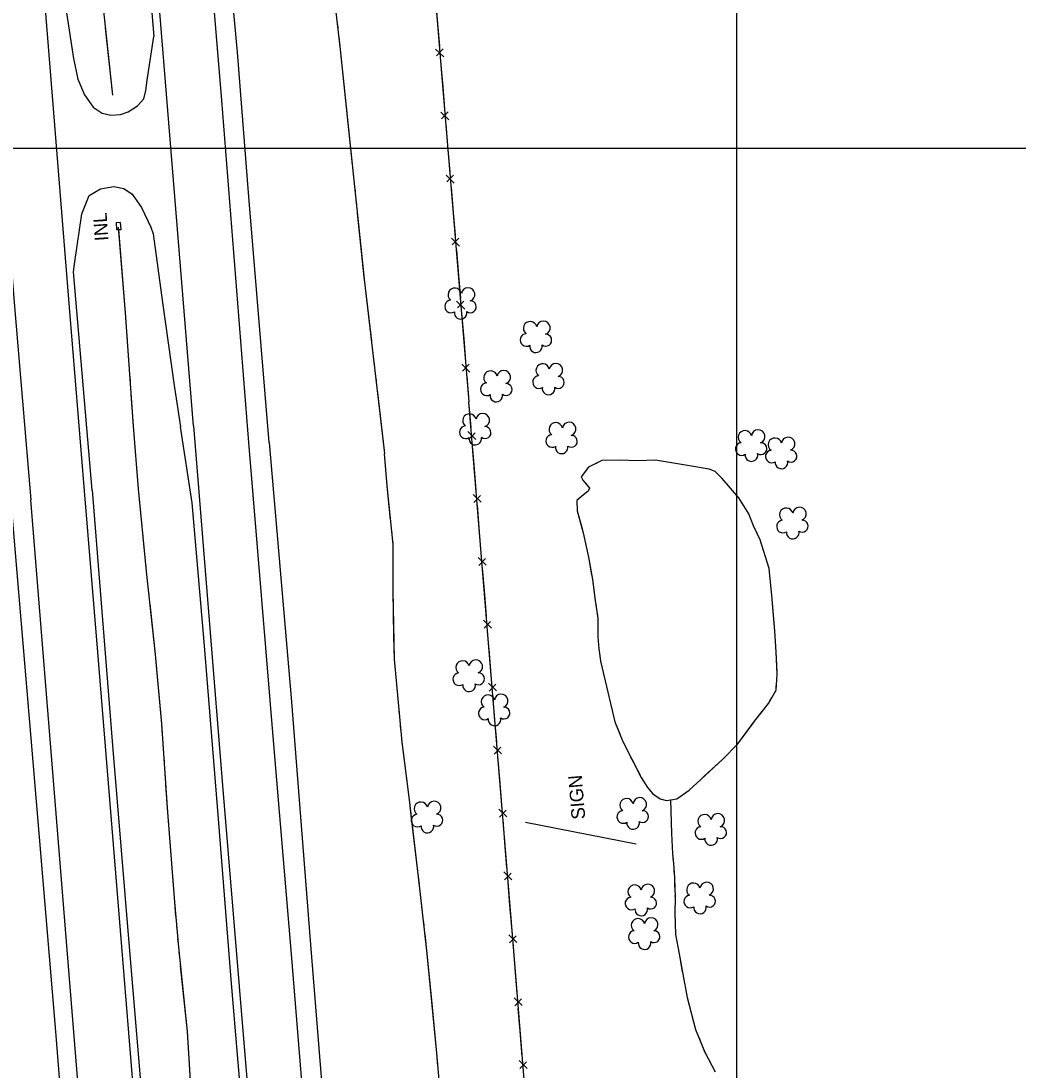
# Model space of a CAD drawing. Extents: x 353423 to 364002, y 127000 to 201942.
# Drawn here: x 361184.6 to 361623.8, y 136093.8 to 136556 of the extents above; entities that cross this region are included whole.
import ezdxf

# ---------------------------------------------------------------- set-up
doc = ezdxf.new("R2010")
doc.units = 0
for name, color, linetype in [('E_DTM_SlopeBottom', 7, 'Continuous'), ('E_DTM_SlopeTop', 7, 'Continuous'), ('E_FEN_Generic', 7, 'Continuous'), ('E_LAND_BrushLine', 7, 'Continuous'), ('E_LAND_TreeLine', 7, 'Continuous'), ('E_STRUCT_WingWall', 7, 'Continuous')]:
    doc.layers.add(name, color=color, linetype=linetype)

msp = doc.modelspace()

# ---------------------------------------------------------------- linework, layer by layer
at = {"layer": 'E_DTM_SlopeBottom'}
for p, q in [((361367.26, 136543.63), (361370.79, 136540.19)), ((361370.5, 136543.72), (361367.57, 136540.67)), ((361369.57, 136515.85), (361373.1, 136512.42)), ((361372.81, 136515.95), (361369.88, 136512.9)), ((361371.88, 136488.08), (361375.41, 136484.64)), ((361375.12, 136488.18), (361372.19, 136485.13)), ((361374.19, 136460.31), (361377.73, 136456.87)), ((361377.43, 136460.41), (361374.5, 136457.36)), ((361376.5, 136432.54), (361380.04, 136429.1)), ((361379.74, 136432.64), (361376.82, 136429.59)), ((361378.81, 136404.77), (361382.35, 136401.33)), ((361382.05, 136404.86), (361379.13, 136401.81)), ((361385.02, 136371.7), (361381.5, 136375.14)), ((361381.79, 136371.61), (361384.71, 136374.65)), ((361387.28, 136343.98), (361383.76, 136347.42)), ((361384.04, 136343.89), (361386.97, 136346.93)), ((361389.54, 136316.27), (361386.02, 136319.7)), ((361386.3, 136316.17), (361389.23, 136319.21)), ((361391.8, 136288.55), (361388.27, 136291.98)), ((361388.56, 136288.46), (361391.49, 136291.49)), ((361394.05, 136260.83), (361390.53, 136264.27)), ((361390.82, 136260.74), (361393.75, 136263.78)), ((361396.32, 136233.11), (361392.79, 136236.55)), ((361393.08, 136233.02), (361396.01, 136236.06)), ((361398.57, 136205.39), (361395.05, 136208.83)), ((361395.34, 136205.3), (361398.27, 136208.34)), ((361400.83, 136177.68), (361397.31, 136181.11)), ((361397.6, 136177.58), (361400.53, 136180.62)), ((361403.09, 136149.96), (361399.57, 136153.39)), ((361399.86, 136149.86), (361402.78, 136152.9)), ((361405.32, 136122.24), (361401.8, 136125.67)), ((361402.08, 136122.15), (361405.01, 136125.18)), ((361407.54, 136094.52), (361404.02, 136097.96)), ((361404.31, 136094.42), (361407.24, 136097.46))]:
    msp.add_line(p, q, dxfattribs=at)
for points in [[(361287.42, 137539.7), (361301.03, 137517.48), (361319.05, 137488.69), (361345.62, 137450.95), (361346.27, 137390.72), (361345.45, 137292.21), (361345.32, 137172.45), (361344.21, 137024.71), (361343.61, 136869.26), (361351.8, 136755.91), (361360.25, 136650.01), (361369.58, 136536.61), (361381.93, 136388.22)], [(361367.15, 136566.14), (361368.08, 136554.85)], [(361368.08, 136554.85), (361368.9, 136544.92)], [(361369.44, 136538.36), (361369.58, 136536.61), (361370.38, 136527.08)], [(361370.38, 136527.08), (361371.2, 136517.15)], [(361371.75, 136510.59), (361372.69, 136499.31)], [(361372.69, 136499.31), (361373.52, 136489.38)], [(361374.06, 136482.82), (361375, 136471.53)], [(361375, 136471.53), (361375.83, 136461.61)], [(361226.67, 136464.1), (361228.67, 136464.24), (361228.47, 136467.23), (361226.47, 136467.09), (361226.67, 136464.1)], [(361376.37, 136455.05), (361377.31, 136443.76)], [(361377.31, 136443.76), (361378.14, 136433.84)], [(361378.68, 136427.28), (361379.62, 136415.99)], [(361379.62, 136415.99), (361380.45, 136406.07)], [(361381, 136399.5), (361381.93, 136388.22)], [(361641.27, 134693.56), (361629.58, 134829.93), (361624.21, 134904.97), (361614.57, 135012.33), (361605.65, 135121.59), (361565.37, 135120.73), (361560.44, 135185.04), (361549.71, 135247.29), (361537.65, 135312.84), (361524.72, 135381.6), (361514.58, 135439.62), (361500.19, 135517.06), (361495.7, 135541.61), (361474.25, 135657.5), (361459.08, 135741.57), (361441.12, 135839.53), (361420.09, 135954.5), (361415.43, 135977.29), (361408.98, 136054.85), (361401.51, 136148.05), (361390.58, 136282.09), (361381.93, 136388.22)], [(361382.85, 136376.96), (361381.93, 136388.22)], [(361384.19, 136360.5), (361383.39, 136370.41)], [(361385.11, 136349.24), (361384.19, 136360.5)], [(361386.45, 136332.78), (361385.64, 136342.69)], [(361387.37, 136321.52), (361386.45, 136332.78)], [(361388.71, 136305.07), (361387.9, 136314.97)], [(361389.63, 136293.8), (361388.71, 136305.07)], [(361390.97, 136277.35), (361390.58, 136282.09), (361390.16, 136287.25)], [(361391.89, 136266.08), (361390.97, 136277.35)], [(361393.23, 136249.63), (361392.42, 136259.54)], [(361394.15, 136238.37), (361393.23, 136249.63)], [(361395.49, 136221.91), (361394.68, 136231.82)], [(361396.4, 136210.65), (361395.49, 136221.91)], [(361397.74, 136194.19), (361396.94, 136204.1)], [(361398.66, 136182.93), (361397.74, 136194.19)], [(361400, 136166.48), (361399.2, 136176.38)], [(361400.92, 136155.21), (361400, 136166.48)], [(361402.25, 136138.76), (361401.51, 136148.05), (361401.46, 136148.66)], [(361403.16, 136127.49), (361402.25, 136138.76)], [(361404.48, 136111.04), (361403.68, 136120.94)], [(361405.38, 136099.77), (361404.48, 136111.04)]]:
    msp.add_lwpolyline(points, dxfattribs=at)
at = {"layer": 'E_DTM_SlopeTop'}
for points in [[(361122.28, 137540.4), (361121.14, 137496.85), (361121.06, 137462.34), (361120.9, 137430.35), (361120.73, 137394.18), (361120.76, 137367.31), (361121.41, 137323.72), (361121.99, 137291.3), (361122.99, 137245.41), (361124.38, 137203.93), (361125.64, 137169.52), (361127.87, 137123.19), (361130.28, 137080.81), (361133.06, 137035.47), (361136.08, 136993.61), (361139.01, 136952.67), (361143.71, 136896.06), (361150.4, 136813.95), (361152.38, 136790.15), (361159.6, 136703.67), (361165.66, 136628.79), (361174.18, 136522.98), (361181.57, 136432.06), (361188.85, 136344.99)], [(361205.95, 136429.86), (361186.39, 136672.67), (361176.61, 136789.27), (361170.57, 136865.52), (361163.78, 136947.76), (361158.64, 137014.53), (361155.16, 137070.93), (361151.1, 137142.97), (361148.04, 137223.29), (361145.66, 137301.82), (361144.89, 137364.89), (361144.82, 137417.95), (361145.33, 137493.5), (361146.04, 137531.69), (361146.29, 137540.32)], [(361260.53, 136377.61), (361245.53, 136561.67), (361238.43, 136645.57), (361231.61, 136729.72), (361225.83, 136799.43), (361220.47, 136863.02), (361215.02, 136932.01), (361209.37, 137003.37), (361205.14, 137070.61), (361201.66, 137131.9), (361199.59, 137175.93), (361197.65, 137231.77), (361195.9, 137289.01), (361194.95, 137349.43), (361194.6, 137419.35), (361195, 137474.27), (361195.38, 137520.93), (361195.91, 137540.15)], [(361284.99, 136370.35), (361273.09, 136521.01), (361266.45, 136600.58), (361260.32, 136673.72), (361253.54, 136758.7), (361246.08, 136848.26), (361239.96, 136928.6), (361231.8, 137032.4), (361225.92, 137131.48), (361222.68, 137205.87), (361220.82, 137281.97), (361219.25, 137360.35), (361219.03, 137445.01), (361219.78, 137522.74), (361220.27, 137540.07)], [(361190.03, 136653.62), (361193.37, 136636.16), (361201.58, 136579.84), (361207.66, 136539.52), (361209.6, 136530.45), (361212.48, 136523.44), (361216.36, 136518.08), (361220.25, 136515.39), (361224.21, 136514.58), (361228.41, 136514.79), (361231.83, 136515.97), (361235.91, 136518.71), (361238.67, 136521.71), (361239.6, 136525.39), (361240.21, 136530.03), (361243.11, 136549.18)], [(361238.63, 136601.98), (361243.11, 136549.18)], [(361293.96, 136370.31), (361285.01, 136478.52), (361279.91, 136542.3), (361274.96, 136596.35)], [(361207.72, 136445.47), (361208.1, 136448.85), (361211.37, 136471.1), (361214.6, 136479.08), (361219.58, 136482.05), (361225.44, 136483.14), (361229.84, 136482.28), (361233.58, 136479.71), (361237.69, 136473.89), (361241.83, 136465.22), (361242.79, 136462.19), (361246.97, 136432.04), (361251.98, 136395.41), (361254.86, 136377.17)], [(361215.88, 136349.3), (361207.72, 136445.47)], [(361212.48, 136349.02), (361205.95, 136429.86)], [(361396.7, 134677.37), (361383.61, 134837.06), (361376.47, 134921.26), (361369.77, 135003.99), (361363.56, 135082.08), (361357.21, 135157.09), (361349.05, 135257.39), (361342.07, 135341.09), (361335.6, 135421.11), (361329.1, 135499.86), (361323.09, 135573.48), (361316.94, 135652.27), (361310.05, 135737.13), (361304.12, 135810.32), (361297.78, 135883.5), (361290.19, 135976.29), (361284.2, 136050.07), (361277.23, 136133.72), (361271.57, 136204.57), (361265.24, 136282.49), (361259.93, 136343.75), (361254.86, 136377.17)], [(361260.53, 136377.61), (361273.29, 136219.21), (361283.18, 136100.52), (361297.23, 135932.24), (361309.21, 135783.78), (361319.5, 135653.78), (361325.84, 135579.08), (361335.45, 135459.92), (361346.49, 135323.85), (361355.03, 135222.46), (361361.13, 135146.75), (361369.62, 135045.69), (361376.45, 134963.04), (361384.58, 134862.03), (361391.92, 134770.48), (361400.33, 134675.29)], [(361443.99, 134681.89), (361425.57, 134858.3), (361416.98, 134942.97), (361409.2, 135020.58), (361401, 135099.56), (361390.1, 135207.3), (361379.98, 135305.99), (361370.59, 135400.35), (361363.85, 135465.71), (361354, 135559.08), (361345.03, 135650.34), (361338.87, 135715.61), (361331.08, 135812.48), (361324.98, 135884.52), (361318.61, 135961.22), (361310.81, 136058.07), (361303.72, 136144.9), (361296.31, 136233.77), (361284.99, 136370.35)], [(361293.96, 136370.31), (361303.56, 136257.86), (361312.24, 136147.25), (361320.4, 136046.95), (361329.69, 135936), (361337.35, 135842.48), (361345.81, 135737.21), (361353.66, 135645.68), (361361.94, 135541.66), (361370.28, 135454.04), (361379.76, 135358.25), (361388.82, 135267.51), (361400.23, 135163.47), (361412.06, 135049.08), (361424.61, 134917.39), (361436.07, 134804.43), (361443.65, 134726.96), (361448.97, 134681.25)], [(361351.05, 134664.63), (361337.39, 134825.33), (361330.95, 134904.39), (361325.64, 134969.63), (361318.55, 135056.39), (361310.04, 135161.67), (361301.56, 135264.14), (361294.49, 135352.48), (361286.37, 135448.73), (361277.95, 135550.01), (361268.88, 135660.03), (361260.79, 135763), (361249.33, 135901.8), (361238.28, 136034.46), (361229.05, 136148.16), (361218.39, 136277.99), (361212.48, 136348.99)], [(361215.88, 136349.3), (361225.01, 136234.99), (361232.06, 136149.89), (361239, 136067.61), (361245.67, 135988.1), (361251.91, 135907.65), (361257.23, 135843.8), (361264.01, 135763.42), (361270.71, 135680.71), (361276.91, 135605.71), (361282.12, 135541), (361291.62, 135424.19), (361298.48, 135341.76), (361306.78, 135237.93), (361314.68, 135139.9), (361320.09, 135073.72), (361326, 135000.5), (361332.72, 134922.29), (361341.75, 134812.12), (361350.25, 134708.36), (361354.13, 134664.84)], [(361180.1, 136344.37), (361189.81, 136229.58), (361199.72, 136110.86), (361208.14, 136005.52), (361214.77, 135923.19), (361223.46, 135820.12), (361232.49, 135708.36), (361242.15, 135589.45), (361253.1, 135457.7), (361263.61, 135332.47), (361273.94, 135202.44), (361280.22, 135131), (361284.54, 135078.79), (361290.37, 134998.42), (361295.75, 134914.37), (361301.58, 134822.33), (361308.19, 134716.23), (361311.76, 134662.41)], [(361317.03, 134662.47), (361306.89, 134816.39), (361302.26, 134889.92), (361297.74, 134964.91), (361291.41, 135069.88), (361285.48, 135161.58), (361281.7, 135208.48), (361272.03, 135327.67), (361262.86, 135438.3), (361252.64, 135567.21), (361241.51, 135700.05), (361228.98, 135855.38), (361213.87, 136036.21), (361205.27, 136141.31), (361188.85, 136344.99)]]:
    msp.add_lwpolyline(points, dxfattribs=at)
at = {"layer": 'E_FEN_Generic'}
for centre, radius, start, end in [((361375.69, 136435.4), 2.97, 11.0442, 232.2781), ((361381.54, 136435.55), 2.97, 288.695, 171.6683), ((361374.06, 136430.27), 2.78, 94.0151, 301.7881), ((361382.56, 136430.12), 2.61, 233.4002, 91.3328), ((361378.27, 136427.46), 2.78, 170.6921, 11.7031), ((361408.89, 136420.65), 2.97, 11.0442, 232.2781), ((361414.74, 136420.81), 2.97, 288.695, 171.6683), ((361407.26, 136415.53), 2.78, 94.0151, 301.7881), ((361415.76, 136415.38), 2.61, 233.4002, 91.3328), ((361411.47, 136412.72), 2.78, 170.6921, 11.7031), ((361391.42, 136398.91), 2.97, 11.0442, 232.2781), ((361397.27, 136399.07), 2.97, 288.695, 171.6683), ((361414.42, 136402.05), 2.97, 11.0442, 232.2781), ((361420.27, 136402.21), 2.97, 288.695, 171.6683), ((361412.8, 136396.93), 2.78, 94.0151, 301.7881), ((361421.29, 136396.78), 2.61, 233.4002, 91.3328), ((361389.8, 136393.79), 2.78, 94.0151, 301.7881), ((361398.29, 136393.64), 2.61, 233.4002, 91.3328), ((361417.01, 136394.12), 2.78, 170.6921, 11.7031), ((361394.01, 136390.98), 2.78, 170.6921, 11.7031), ((361388, 136380.12), 2.97, 288.695, 171.6683), ((361382.14, 136379.97), 2.97, 11.0442, 232.2781), ((361420.2, 136376.11), 2.97, 11.0442, 232.2781), ((361426.05, 136376.27), 2.97, 288.695, 171.6683), ((361380.52, 136374.84), 2.78, 94.0151, 301.7881), ((361389.01, 136374.69), 2.61, 233.4002, 91.3328), ((361503.54, 136372.61), 2.97, 13.19, 234.4239), ((361509.39, 136372.99), 2.97, 290.8408, 173.8141), ((361384.73, 136372.03), 2.78, 170.6921, 11.7031), ((361418.57, 136370.99), 2.78, 94.0151, 301.7881), ((361427.06, 136370.84), 2.61, 233.4002, 91.3328), ((361502.11, 136367.43), 2.78, 96.1609, 303.9339), ((361510.6, 136367.6), 2.61, 235.5461, 93.4787), ((361516.75, 136369.33), 2.97, 13.19, 234.4239), ((361522.59, 136369.7), 2.97, 290.8408, 173.8141), ((361422.78, 136368.18), 2.78, 170.6921, 11.7031), ((361506.42, 136364.78), 2.78, 172.8379, 13.849), ((361515.32, 136364.15), 2.78, 96.1609, 303.9339), ((361523.81, 136364.32), 2.61, 235.5461, 93.4787), ((361519.63, 136361.5), 2.78, 172.8379, 13.849), ((361527.57, 136338.84), 2.97, 290.8408, 173.8141), ((361521.72, 136338.46), 2.97, 13.19, 234.4239), ((361520.29, 136333.28), 2.78, 96.1609, 303.9339), ((361528.78, 136333.45), 2.61, 235.5461, 93.4787), ((361524.6, 136330.63), 2.78, 172.8379, 13.849), ((361379.1, 136271.18), 2.97, 13.19, 234.4239), ((361384.94, 136271.55), 2.97, 290.8408, 173.8141), ((361377.67, 136266), 2.78, 96.1609, 303.9339), ((361386.16, 136266.16), 2.61, 235.5461, 93.4787), ((361381.98, 136263.34), 2.78, 172.8379, 13.849), ((361390.32, 136256.13), 2.97, 13.19, 234.4239), ((361396.17, 136256.51), 2.97, 290.8408, 173.8141), ((361388.89, 136250.95), 2.78, 96.1609, 303.9339), ((361397.38, 136251.12), 2.61, 235.5461, 93.4787), ((361393.2, 136248.3), 2.78, 172.8379, 13.849), ((361366.57, 136209.3), 2.97, 290.8408, 173.8141), ((361451.35, 136210.49), 2.97, 13.19, 234.4239), ((361457.19, 136210.86), 2.97, 290.8408, 173.8141), ((361360.73, 136208.92), 2.97, 13.19, 234.4239), ((361449.92, 136205.31), 2.78, 96.1609, 303.9339), ((361458.41, 136205.47), 2.61, 235.5461, 93.4787), ((361359.3, 136203.74), 2.78, 96.1609, 303.9339), ((361367.79, 136203.91), 2.61, 235.5461, 93.4787), ((361454.23, 136202.66), 2.78, 172.8379, 13.849), ((361485.77, 136203.43), 2.97, 13.19, 234.4239), ((361491.61, 136203.81), 2.97, 290.8408, 173.8141), ((361363.61, 136201.09), 2.78, 172.8379, 13.849), ((361484.33, 136198.25), 2.78, 96.1609, 303.9339), ((361492.82, 136198.42), 2.61, 235.5461, 93.4787), ((361488.65, 136195.6), 2.78, 172.8379, 13.849), ((361454.95, 136172.39), 2.97, 13.19, 234.4239), ((361460.79, 136172.76), 2.97, 290.8408, 173.8141), ((361480.83, 136173.26), 2.97, 13.19, 234.4239), ((361486.68, 136173.64), 2.97, 290.8408, 173.8141), ((361479.4, 136168.08), 2.78, 96.1609, 303.9339), ((361487.89, 136168.25), 2.61, 235.5461, 93.4787), ((361453.51, 136167.21), 2.78, 96.1609, 303.9339), ((361462.01, 136167.38), 2.61, 235.5461, 93.4787), ((361483.71, 136165.43), 2.78, 172.8379, 13.849), ((361457.83, 136164.56), 2.78, 172.8379, 13.849), ((361456.42, 136157.59), 2.97, 13.19, 234.4239), ((361462.27, 136157.96), 2.97, 290.8408, 173.8141), ((361454.99, 136152.41), 2.78, 96.1609, 303.9339), ((361463.48, 136152.57), 2.61, 235.5461, 93.4787), ((361459.3, 136149.76), 2.78, 172.8379, 13.849)]:
    msp.add_arc(centre, radius, start, end, dxfattribs=at)
at = {"layer": 'E_LAND_BrushLine'}
msp.add_line((361455.6, 136193.38), (361406.79, 136202.94), dxfattribs=at)
at = {"layer": 'E_LAND_TreeLine'}
for p, q in [((361500, 136000), (361500, 139000)), ((360000, 136500), (364000, 136500)), ((360000, 136500), (364000, 136500)), ((361500, 134500), (361500, 136500))]:
    msp.add_line(p, q, dxfattribs=at)
at = {"layer": 'E_STRUCT_WingWall'}
for points in [[(361317.67, 136608.18), (361325.24, 136543.42), (361335.9, 136440.96), (361344.79, 136365.42)], [(361218.63, 136582.67), (361224.82, 136523.29)], [(361323.89, 136554.92), (361324.12, 136552.97)], [(361221.71, 136553.07), (361224.82, 136523.29)], [(361324.58, 136549.09), (361325.24, 136543.42), (361327.58, 136520.9)], [(361327.58, 136520.9), (361330.52, 136492.7)], [(361330.92, 136488.81), (361331.12, 136486.86)], [(361331.53, 136482.97), (361331.73, 136481.03)], [(361332.13, 136477.14), (361332.34, 136475.2)], [(361332.74, 136471.3), (361335.67, 136443.11)], [(361227.4, 136465.24), (361230.51, 136427.43), (361233.97, 136377.55), (361236.11, 136349.92)], [(361227.49, 136464.16), (361230.51, 136427.43), (361230.79, 136423.43)], [(361335.67, 136443.11), (361335.9, 136440.96), (361338.96, 136414.94)], [(361231.19, 136417.66), (361231.39, 136414.77)], [(361339.42, 136411.06), (361339.65, 136409.12)], [(361231.79, 136409), (361231.99, 136406.11)], [(361340.1, 136405.23), (361340.33, 136403.29)], [(361232.39, 136400.34), (361232.59, 136397.46)], [(361340.79, 136399.41), (361341.02, 136397.46)], [(361341.48, 136393.58), (361344.79, 136365.42)], [(361232.99, 136391.68), (361233.97, 136377.55), (361236.11, 136349.92)], [(361385.45, 135817.68), (361383.78, 135855.7), (361382.48, 135887.83), (361381.79, 135905.22), (361378.68, 135958.16), (361376.28, 136017.64), (361375.05, 136039.31), (361370.42, 136070.73), (361367.76, 136101.29), (361363.41, 136146.52), (361359.72, 136178.89), (361355.68, 136212.93), (361352.48, 136238.29), (361349.1, 136274.82), (361348.51, 136305.07), (361348.55, 136325.44), (361345.89, 136351.29), (361344.79, 136365.42)], [(361347.43, 136336.31), (361345.89, 136351.29), (361344.79, 136365.42)], [(361464.08, 136362.5), (361456.31, 136362.28), (361448.29, 136362.5), (361440.53, 136362.37), (361434.59, 136359.48), (361431.38, 136355.17), (361432.1, 136353.68), (361434.98, 136350.24), (361434.41, 136348.92), (361431.62, 136346.66), (361429.45, 136344.71), (361429.64, 136340.27), (361432.23, 136330.56), (361434.56, 136319.78), (361436.3, 136309.97), (361437.57, 136300.65), (361438.68, 136292.98), (361438.78, 136284.75), (361439.2, 136279.47), (361440.03, 136273.15)], [(361439.06, 136361.65), (361437.68, 136360.99)], [(361440, 136273.36), (361446.24, 136247.25), (361449.79, 136238.53), (361453.95, 136230.18), (361457.86, 136222.67), (361460.55, 136218.32), (361462.9, 136215.46), (361466.13, 136213.31), (361469, 136212.55), (361473.57, 136213.32), (361478.9, 136217.19), (361484.05, 136221.84), (361493.81, 136230.8), (361500.37, 136237.59), (361507.75, 136247.46), (361513.89, 136255.28), (361517.27, 136261.25), (361517.71, 136268.2), (361517.27, 136278.03), (361516.69, 136287.21), (361515.34, 136302.89), (361514.22, 136314.76), (361510.29, 136327.38), (361507.3, 136333.54), (361505.29, 136338.93), (361500.83, 136345.87), (361493.47, 136354.42), (361490.37, 136357.56), (361487.71, 136358.57), (361479.05, 136360.06), (361464.08, 136362.5)], [(361464.08, 136362.5), (361456.31, 136362.28), (361448.29, 136362.5), (361441.95, 136362.39)], [(361494.39, 136353.36), (361493.47, 136354.42), (361490.37, 136357.56), (361487.71, 136358.57), (361479.05, 136360.06), (361464.08, 136362.5)], [(361432.09, 136356.12), (361431.38, 136355.17), (361431.53, 136354.86)], [(361434.94, 136359.65), (361434.59, 136359.48), (361433.91, 136358.57)], [(361433.22, 136352.34), (361434.98, 136350.24), (361434.41, 136348.92), (361431.62, 136346.66), (361429.45, 136344.71), (361429.64, 136340.27), (361431.45, 136333.49)], [(361236.11, 136349.92), (361239.86, 136312.18), (361243.62, 136276.94), (361246.39, 136246.4), (361248.98, 136209.32), (361252.15, 136167.85), (361253.89, 136147.93), (361257.73, 136110.75), (361259.94, 136074.94), (361262.5, 136041.41), (361264.86, 136012.51), (361267.74, 135986.46), (361271.62, 135948.43), (361274.77, 135913.57), (361277.16, 135885.24), (361279.44, 135852.49), (361281.05, 135814.71)], [(361236.11, 136349.92), (361238.98, 136321.05)], [(361498.79, 136348.24), (361497.32, 136349.95)], [(361502.79, 136342.83), (361501.57, 136344.72)], [(361506.03, 136336.95), (361505.29, 136338.93), (361505.22, 136339.04)], [(361348.05, 136330.29), (361347.85, 136332.29)], [(361431.45, 136333.49), (361432.23, 136330.56), (361434.56, 136319.78), (361435.97, 136311.83)], [(361515.47, 136301.4), (361515.34, 136302.89), (361514.22, 136314.76), (361510.29, 136327.38), (361507.68, 136332.76)], [(361348.55, 136324.26), (361348.55, 136325.44), (361348.47, 136326.28)], [(361348.54, 136318.22), (361348.54, 136320.23)], [(361239.37, 136317.07), (361239.57, 136315.07)], [(361348.9, 136284.96), (361348.51, 136305.07), (361348.53, 136314.18)], [(361239.98, 136311.09), (361240.19, 136309.1)], [(361240.61, 136305.12), (361240.83, 136303.14)], [(361436.46, 136308.81), (361436.67, 136307.3)], [(361437.08, 136304.27), (361437.28, 136302.76)], [(361517.68, 136268.87), (361517.27, 136278.03), (361516.69, 136287.21), (361515.47, 136301.4)], [(361241.25, 136299.16), (361243.62, 136276.94), (361244.23, 136270.3)], [(361437.7, 136299.74), (361437.92, 136298.22)], [(361438.35, 136295.2), (361438.68, 136292.98), (361438.78, 136284.75), (361439.2, 136279.47), (361440.03, 136273.15)], [(361350.86, 136255.8), (361349.1, 136274.82), (361348.9, 136284.96)], [(361440, 136273.36), (361446.24, 136247.25), (361448.41, 136241.91)], [(361244.23, 136270.3), (361246.39, 136246.4), (361246.74, 136241.4)], [(361517.32, 136262.13), (361517.46, 136264.38)], [(361514.38, 136256.15), (361515.49, 136258.1)], [(361351.41, 136249.78), (361351.23, 136251.79)], [(361510.34, 136250.76), (361511.73, 136252.52)], [(361351.97, 136243.76), (361351.78, 136245.76)], [(361485.59, 136223.25), (361493.81, 136230.8), (361500.37, 136237.59), (361507.56, 136247.21)], [(361247.02, 136237.41), (361247.16, 136235.41)], [(361352.54, 136237.74), (361352.48, 136238.29), (361352.34, 136239.74)], [(361450.16, 136237.77), (361451.17, 136235.75)], [(361247.44, 136231.42), (361247.58, 136229.42)], [(361356.65, 136204.73), (361355.68, 136212.93), (361353.05, 136233.74)], [(361453.17, 136231.73), (361453.95, 136230.18), (361454.19, 136229.72)], [(361247.86, 136225.43), (361248, 136223.44)], [(361456.27, 136225.73), (361457.31, 136223.74)], [(361459.59, 136219.86), (361460.55, 136218.32), (361462.9, 136215.46), (361466.13, 136213.31), (361469, 136212.55), (361473.57, 136213.32), (361478.9, 136217.19), (361484.05, 136221.84), (361485.59, 136223.25)], [(361248.28, 136219.45), (361248.98, 136209.32), (361250.42, 136190.52)], [(361470.73, 136212.84), (361471.2, 136198.06), (361471.66, 136189.23), (361472.05, 136184.69), (361472.42, 136178.69), (361472.72, 136169.72), (361472.69, 136163.09), (361472.98, 136153.51), (361474.58, 136145.03), (361476.1, 136135.99), (361478.11, 136125.74), (361481.77, 136111.65), (361485.88, 136101.62), (361490.37, 136092.99)], [(361470.73, 136212.84), (361471.2, 136198.06), (361471.66, 136189.23), (361471.97, 136185.66)], [(361360.08, 136175.69), (361359.72, 136178.89), (361356.65, 136204.73)], [(361250.42, 136190.52), (361252.15, 136167.85), (361252.69, 136161.6)], [(361472.22, 136181.92), (361472.34, 136180.04)], [(361472.5, 136176.29), (361472.56, 136174.41)], [(361360.77, 136169.68), (361360.54, 136171.68)], [(361472.69, 136170.65), (361472.72, 136169.72), (361472.72, 136168.77)], [(361361.45, 136163.67), (361361.23, 136165.67)], [(361472.7, 136165.02), (361472.69, 136163.09), (361472.98, 136153.51), (361474.58, 136145.03), (361475.76, 136138.01)], [(361253.04, 136157.61), (361253.22, 136155.62)], [(361362.14, 136157.66), (361361.91, 136159.67)], [(361365.52, 136124.57), (361363.41, 136146.52), (361362.6, 136153.66)], [(361253.57, 136151.63), (361253.74, 136149.64)], [(361254.13, 136145.65), (361254.33, 136143.66)], [(361254.74, 136139.68), (361257.72, 136110.82)], [(361475.76, 136138.01), (361476.1, 136135.99), (361478.11, 136125.74), (361481.77, 136111.65), (361481.86, 136111.44)], [(361368.27, 136095.45), (361367.76, 136101.29), (361365.52, 136124.57)], [(361257.72, 136110.82), (361257.73, 136110.75), (361259.52, 136081.86)], [(361483.29, 136107.96), (361484, 136106.22)], [(361485.42, 136102.74), (361485.88, 136101.62), (361486.19, 136101.02)], [(361487.93, 136097.68), (361488.8, 136096.02)]]:
    msp.add_lwpolyline(points, dxfattribs=at)

# ---------------------------------------------------------------- texts
at = {"layer": 'E_DTM_SlopeBottom'}
msp.add_text('INL', height=6, rotation=93.843, dxfattribs=at).set_placement((361223.09, 136459.29))
at = {"layer": 'E_LAND_BrushLine'}
msp.add_text('SIGN', height=6, rotation=94.7664, dxfattribs=at).set_placement((361433.22, 136204.49))

doc.saveas('drawing.dxf')
